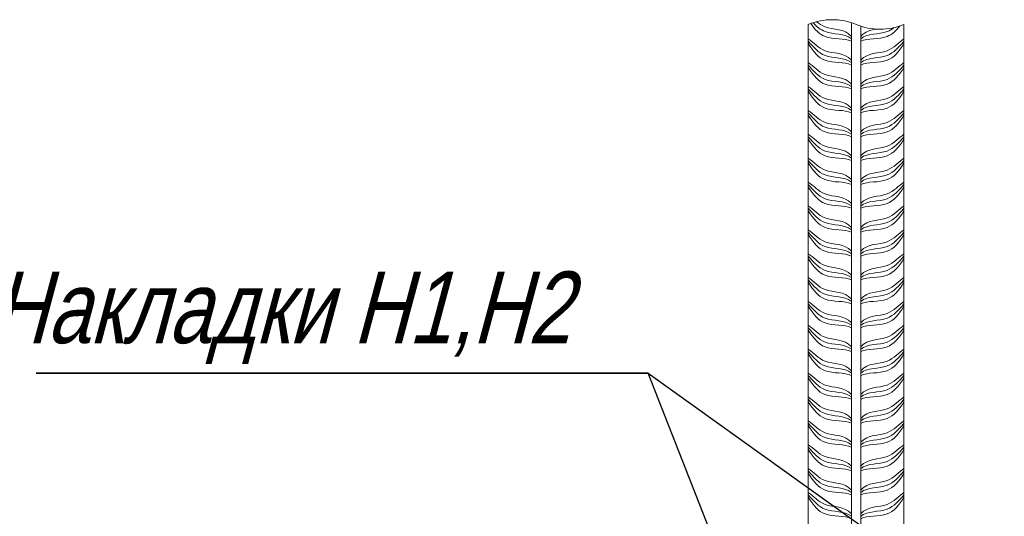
# Model space of a CAD drawing. Header units: millimetres. Extents: x -33345 to 4712671, y -3392 to 121473.
# Tile 481 of 656: x 2338406 to 2342181, y 82115 to 84021. Entities that reach past the tile are written whole.
import ezdxf

# ---------------------------------------------------------------- set-up
doc = ezdxf.new("R2010")
doc.units = ezdxf.units.MM
for name, color, linetype, lineweight in [('Lina', 7, 'Continuous', 20), ('АСО-Текст', 7, 'Continuous', 20), ('РАЗМЕРЫ', 172, 'Continuous', 13), ('Штриховая-АСО', 8, 'Continuous', 15)]:
    doc.layers.add(name, color=color, linetype=linetype, lineweight=lineweight)
doc.styles.add('RUSS', font='RUSS.shx', dxfattribs={"width": 0.8, "oblique": 15, "height": 250})

# ---------------------------------------------------------------- blocks, each defined once
blk = doc.blocks.new('asdfsad')
blk.add_line((1259486.9, -411710.2), (1259016.5, -410510.3))
blk.add_lwpolyline([(1256456.4, -410510.3), (1259016.5, -410510.3)], close=True)
blk.add_lwpolyline([(1259016.5, -410510.3), (1260364.4, -411476.2)])
at = {"layer": 'Lina'}
blk.add_lwpolyline([(1260086.9, -409050.2), (1260086.9, -413250.2), (1259686.9, -413250.2), (1259686.9, -409050.2)], dxfattribs=at)
at = {"layer": 'РАЗМЕРЫ', "linetype": 'Continuous'}
blk.add_lwpolyline([(1259686.9, -409050.2, -0.2), (1259886.9, -409050.2, 0.2), (1260086.9, -409050.2)], format="xyb", dxfattribs=at)
at = {"layer": 'Штриховая-АСО'}
blk.add_lwpolyline([(1259906.9, -409057.6), (1259906.9, -413250.2), (1259866.9, -413250.2), (1259866.9, -409042.8)], dxfattribs=at)
for points, knots in [([(1259697.1, -409046.2), (1259714.7, -409072.4), (1259760.5, -409118.8), (1259838.6, -409106), (1259866.9, -409120.2)], [0.747965, 0.747965, 0.747965, 0.747965, 4.609772, 10.310649, 10.310649, 10.310649, 10.310649]), ([(1259697.1, -409046.2), (1259714.7, -409072.4), (1259760.5, -409118.8), (1259838.6, -409106), (1259866.9, -409120.2)], [0.747965, 0.747965, 0.747965, 0.747965, 4.609772, 10.310649, 10.310649, 10.310649, 10.310649]), ([(1259706.7, -409042.9), (1259721.6, -409058.8), (1259766.1, -409097.8), (1259838.6, -409086), (1259866.9, -409110.2)], [1.444771, 1.444771, 1.444771, 1.444771, 4.609772, 10.310649, 10.310649, 10.310649, 10.310649]), ([(1259706.7, -409042.9), (1259721.6, -409058.8), (1259766.1, -409097.8), (1259838.6, -409086), (1259866.9, -409110.2)], [1.444771, 1.444771, 1.444771, 1.444771, 4.609772, 10.310649, 10.310649, 10.310649, 10.310649]), ([(1259721.5, -409038.6), (1259732.2, -409047.2), (1259774.5, -409076.5), (1259838.6, -409066), (1259866.9, -409100.2)], [2.467868, 2.467868, 2.467868, 2.467868, 4.609772, 10.310649, 10.310649, 10.310649, 10.310649]), ([(1259721.5, -409038.6), (1259732.2, -409047.2), (1259774.5, -409076.5), (1259838.6, -409066), (1259866.9, -409100.2)], [2.467868, 2.467868, 2.467868, 2.467868, 4.609772, 10.310649, 10.310649, 10.310649, 10.310649]), ([(1260069.3, -409056.8), (1260053.9, -409077.5), (1260009, -409118.1), (1259935.3, -409106), (1259906.9, -409120.2)], [1.290803, 1.290803, 1.290803, 1.290803, 4.609772, 10.310649, 10.310649, 10.310649, 10.310649]), ([(1260045.3, -409063.6), (1260036.6, -409070.5), (1259995.6, -409095.9), (1259935.3, -409086), (1259906.9, -409110.2)], [2.932325, 2.932325, 2.932325, 2.932325, 4.609772, 10.310649, 10.310649, 10.310649, 10.310649]), ([(1259686.9, -409110.2), (1259707.8, -409124.8), (1259754.3, -409179.8), (1259838.6, -409166), (1259866.9, -409200.2)], [0, 0, 0, 0, 4.609772, 10.310649, 10.310649, 10.310649, 10.310649]), ([(1259686.9, -409110.2), (1259707.8, -409124.8), (1259754.3, -409179.8), (1259838.6, -409166), (1259866.9, -409200.2)], [0, 0, 0, 0, 4.609772, 10.310649, 10.310649, 10.310649, 10.310649]), ([(1259686.9, -409120.2), (1259707.8, -409144.8), (1259754.3, -409199.8), (1259838.6, -409186), (1259866.9, -409210.2)], [0, 0, 0, 0, 4.609772, 10.310649, 10.310649, 10.310649, 10.310649]), ([(1259686.9, -409120.2), (1259707.8, -409144.8), (1259754.3, -409199.8), (1259838.6, -409186), (1259866.9, -409210.2)], [0, 0, 0, 0, 4.609772, 10.310649, 10.310649, 10.310649, 10.310649]), ([(1259686.9, -409130.2), (1259707.8, -409164.8), (1259754.3, -409219.8), (1259838.6, -409206), (1259866.9, -409220.2)], [0, 0, 0, 0, 4.609772, 10.310649, 10.310649, 10.310649, 10.310649]), ([(1259686.9, -409130.2), (1259707.8, -409164.8), (1259754.3, -409219.8), (1259838.6, -409206), (1259866.9, -409220.2)], [0, 0, 0, 0, 4.609772, 10.310649, 10.310649, 10.310649, 10.310649]), ([(1260086.9, -409110.2), (1260066.1, -409124.8), (1260019.5, -409179.8), (1259935.3, -409166), (1259906.9, -409200.2)], [0, 0, 0, 0, 4.609772, 10.310649, 10.310649, 10.310649, 10.310649]), ([(1260086.9, -409110.2), (1260066.1, -409124.8), (1260019.5, -409179.8), (1259935.3, -409166), (1259906.9, -409200.2)], [0, 0, 0, 0, 4.609772, 10.310649, 10.310649, 10.310649, 10.310649]), ([(1260086.9, -409120.2), (1260066.1, -409144.8), (1260019.5, -409199.8), (1259935.3, -409186), (1259906.9, -409210.2)], [0, 0, 0, 0, 4.609772, 10.310649, 10.310649, 10.310649, 10.310649]), ([(1260086.9, -409120.2), (1260066.1, -409144.8), (1260019.5, -409199.8), (1259935.3, -409186), (1259906.9, -409210.2)], [0, 0, 0, 0, 4.609772, 10.310649, 10.310649, 10.310649, 10.310649]), ([(1260086.9, -409130.2), (1260066.1, -409164.8), (1260019.5, -409219.8), (1259935.3, -409206), (1259906.9, -409220.2)], [0, 0, 0, 0, 4.609772, 10.310649, 10.310649, 10.310649, 10.310649]), ([(1260086.9, -409130.2), (1260066.1, -409164.8), (1260019.5, -409219.8), (1259935.3, -409206), (1259906.9, -409220.2)], [0, 0, 0, 0, 4.609772, 10.310649, 10.310649, 10.310649, 10.310649]), ([(1259686.9, -409210.2), (1259707.8, -409224.8), (1259754.3, -409279.8), (1259838.6, -409266), (1259866.9, -409300.2)], [0, 0, 0, 0, 4.609772, 10.310649, 10.310649, 10.310649, 10.310649]), ([(1259686.9, -409220.2), (1259707.8, -409244.8), (1259754.3, -409299.8), (1259838.6, -409286), (1259866.9, -409310.2)], [0, 0, 0, 0, 4.609772, 10.310649, 10.310649, 10.310649, 10.310649]), ([(1260086.9, -409210.2), (1260066.1, -409224.8), (1260019.5, -409279.8), (1259935.3, -409266), (1259906.9, -409300.2)], [0, 0, 0, 0, 4.609772, 10.310649, 10.310649, 10.310649, 10.310649]), ([(1260086.9, -409220.2), (1260066.1, -409244.8), (1260019.5, -409299.8), (1259935.3, -409286), (1259906.9, -409310.2)], [0, 0, 0, 0, 4.609772, 10.310649, 10.310649, 10.310649, 10.310649]), ([(1259686.9, -409230.2), (1259707.8, -409264.8), (1259754.3, -409319.8), (1259838.6, -409306), (1259866.9, -409320.2)], [0, 0, 0, 0, 4.609772, 10.310649, 10.310649, 10.310649, 10.310649]), ([(1260086.9, -409230.2), (1260066.1, -409264.8), (1260019.5, -409319.8), (1259935.3, -409306), (1259906.9, -409320.2)], [0, 0, 0, 0, 4.609772, 10.310649, 10.310649, 10.310649, 10.310649]), ([(1259686.9, -409310.2), (1259707.8, -409324.8), (1259754.3, -409379.8), (1259838.6, -409366), (1259866.9, -409400.2)], [0, 0, 0, 0, 4.609772, 10.310649, 10.310649, 10.310649, 10.310649]), ([(1259686.9, -409310.2), (1259707.8, -409324.8), (1259754.3, -409379.8), (1259838.6, -409366), (1259866.9, -409400.2)], [0, 0, 0, 0, 4.609772, 10.310649, 10.310649, 10.310649, 10.310649]), ([(1259686.9, -409320.2), (1259707.8, -409344.8), (1259754.3, -409399.8), (1259838.6, -409386), (1259866.9, -409410.2)], [0, 0, 0, 0, 4.609772, 10.310649, 10.310649, 10.310649, 10.310649]), ([(1259686.9, -409320.2), (1259707.8, -409344.8), (1259754.3, -409399.8), (1259838.6, -409386), (1259866.9, -409410.2)], [0, 0, 0, 0, 4.609772, 10.310649, 10.310649, 10.310649, 10.310649]), ([(1259686.9, -409330.2), (1259707.8, -409364.8), (1259754.3, -409419.8), (1259838.6, -409406), (1259866.9, -409420.2)], [0, 0, 0, 0, 4.609772, 10.310649, 10.310649, 10.310649, 10.310649]), ([(1259686.9, -409330.2), (1259707.8, -409364.8), (1259754.3, -409419.8), (1259838.6, -409406), (1259866.9, -409420.2)], [0, 0, 0, 0, 4.609772, 10.310649, 10.310649, 10.310649, 10.310649]), ([(1260086.9, -409310.2), (1260066.1, -409324.8), (1260019.5, -409379.8), (1259935.3, -409366), (1259906.9, -409400.2)], [0, 0, 0, 0, 4.609772, 10.310649, 10.310649, 10.310649, 10.310649]), ([(1260086.9, -409310.2), (1260066.1, -409324.8), (1260019.5, -409379.8), (1259935.3, -409366), (1259906.9, -409400.2)], [0, 0, 0, 0, 4.609772, 10.310649, 10.310649, 10.310649, 10.310649]), ([(1260086.9, -409320.2), (1260066.1, -409344.8), (1260019.5, -409399.8), (1259935.3, -409386), (1259906.9, -409410.2)], [0, 0, 0, 0, 4.609772, 10.310649, 10.310649, 10.310649, 10.310649]), ([(1260086.9, -409320.2), (1260066.1, -409344.8), (1260019.5, -409399.8), (1259935.3, -409386), (1259906.9, -409410.2)], [0, 0, 0, 0, 4.609772, 10.310649, 10.310649, 10.310649, 10.310649]), ([(1260086.9, -409330.2), (1260066.1, -409364.8), (1260019.5, -409419.8), (1259935.3, -409406), (1259906.9, -409420.2)], [0, 0, 0, 0, 4.609772, 10.310649, 10.310649, 10.310649, 10.310649]), ([(1260086.9, -409330.2), (1260066.1, -409364.8), (1260019.5, -409419.8), (1259935.3, -409406), (1259906.9, -409420.2)], [0, 0, 0, 0, 4.609772, 10.310649, 10.310649, 10.310649, 10.310649]), ([(1259686.9, -409410.2), (1259707.8, -409424.8), (1259754.3, -409479.8), (1259838.6, -409466), (1259866.9, -409500.2)], [0, 0, 0, 0, 4.609772, 10.310649, 10.310649, 10.310649, 10.310649]), ([(1259686.9, -409420.2), (1259707.8, -409444.8), (1259754.3, -409499.8), (1259838.6, -409486), (1259866.9, -409510.2)], [0, 0, 0, 0, 4.609772, 10.310649, 10.310649, 10.310649, 10.310649]), ([(1260086.9, -409410.2), (1260066.1, -409424.8), (1260019.5, -409479.8), (1259935.3, -409466), (1259906.9, -409500.2)], [0, 0, 0, 0, 4.609772, 10.310649, 10.310649, 10.310649, 10.310649]), ([(1260086.9, -409420.2), (1260066.1, -409444.8), (1260019.5, -409499.8), (1259935.3, -409486), (1259906.9, -409510.2)], [0, 0, 0, 0, 4.609772, 10.310649, 10.310649, 10.310649, 10.310649]), ([(1259686.9, -409430.2), (1259707.8, -409464.8), (1259754.3, -409519.8), (1259838.6, -409506), (1259866.9, -409520.2)], [0, 0, 0, 0, 4.609772, 10.310649, 10.310649, 10.310649, 10.310649]), ([(1260086.9, -409430.2), (1260066.1, -409464.8), (1260019.5, -409519.8), (1259935.3, -409506), (1259906.9, -409520.2)], [0, 0, 0, 0, 4.609772, 10.310649, 10.310649, 10.310649, 10.310649]), ([(1259686.9, -409510.2), (1259707.8, -409524.8), (1259754.3, -409579.8), (1259838.6, -409566), (1259866.9, -409600.2)], [0, 0, 0, 0, 4.609772, 10.310649, 10.310649, 10.310649, 10.310649]), ([(1259686.9, -409510.2), (1259707.8, -409524.8), (1259754.3, -409579.8), (1259838.6, -409566), (1259866.9, -409600.2)], [0, 0, 0, 0, 4.609772, 10.310649, 10.310649, 10.310649, 10.310649]), ([(1260086.9, -409510.2), (1260066.1, -409524.8), (1260019.5, -409579.8), (1259935.3, -409566), (1259906.9, -409600.2)], [0, 0, 0, 0, 4.609772, 10.310649, 10.310649, 10.310649, 10.310649]), ([(1260086.9, -409510.2), (1260066.1, -409524.8), (1260019.5, -409579.8), (1259935.3, -409566), (1259906.9, -409600.2)], [0, 0, 0, 0, 4.609772, 10.310649, 10.310649, 10.310649, 10.310649]), ([(1259686.9, -409520.2), (1259707.8, -409544.8), (1259754.3, -409599.8), (1259838.6, -409586), (1259866.9, -409610.2)], [0, 0, 0, 0, 4.609772, 10.310649, 10.310649, 10.310649, 10.310649]), ([(1259686.9, -409520.2), (1259707.8, -409544.8), (1259754.3, -409599.8), (1259838.6, -409586), (1259866.9, -409610.2)], [0, 0, 0, 0, 4.609772, 10.310649, 10.310649, 10.310649, 10.310649]), ([(1259686.9, -409530.2), (1259707.8, -409564.8), (1259754.3, -409619.8), (1259838.6, -409606), (1259866.9, -409620.2)], [0, 0, 0, 0, 4.609772, 10.310649, 10.310649, 10.310649, 10.310649]), ([(1259686.9, -409530.2), (1259707.8, -409564.8), (1259754.3, -409619.8), (1259838.6, -409606), (1259866.9, -409620.2)], [0, 0, 0, 0, 4.609772, 10.310649, 10.310649, 10.310649, 10.310649]), ([(1260086.9, -409520.2), (1260066.1, -409544.8), (1260019.5, -409599.8), (1259935.3, -409586), (1259906.9, -409610.2)], [0, 0, 0, 0, 4.609772, 10.310649, 10.310649, 10.310649, 10.310649]), ([(1260086.9, -409520.2), (1260066.1, -409544.8), (1260019.5, -409599.8), (1259935.3, -409586), (1259906.9, -409610.2)], [0, 0, 0, 0, 4.609772, 10.310649, 10.310649, 10.310649, 10.310649]), ([(1260086.9, -409530.2), (1260066.1, -409564.8), (1260019.5, -409619.8), (1259935.3, -409606), (1259906.9, -409620.2)], [0, 0, 0, 0, 4.609772, 10.310649, 10.310649, 10.310649, 10.310649]), ([(1260086.9, -409530.2), (1260066.1, -409564.8), (1260019.5, -409619.8), (1259935.3, -409606), (1259906.9, -409620.2)], [0, 0, 0, 0, 4.609772, 10.310649, 10.310649, 10.310649, 10.310649]), ([(1259686.9, -409610.2), (1259707.8, -409624.8), (1259754.3, -409679.8), (1259838.6, -409666), (1259866.9, -409700.2)], [0, 0, 0, 0, 4.609772, 10.310649, 10.310649, 10.310649, 10.310649]), ([(1259686.9, -409620.2), (1259707.8, -409644.8), (1259754.3, -409699.8), (1259838.6, -409686), (1259866.9, -409710.2)], [0, 0, 0, 0, 4.609772, 10.310649, 10.310649, 10.310649, 10.310649]), ([(1259686.9, -409630.2), (1259707.8, -409664.8), (1259754.3, -409719.8), (1259838.6, -409706), (1259866.9, -409720.2)], [0, 0, 0, 0, 4.609772, 10.310649, 10.310649, 10.310649, 10.310649]), ([(1260086.9, -409610.2), (1260066.1, -409624.8), (1260019.5, -409679.8), (1259935.3, -409666), (1259906.9, -409700.2)], [0, 0, 0, 0, 4.609772, 10.310649, 10.310649, 10.310649, 10.310649]), ([(1260086.9, -409620.2), (1260066.1, -409644.8), (1260019.5, -409699.8), (1259935.3, -409686), (1259906.9, -409710.2)], [0, 0, 0, 0, 4.609772, 10.310649, 10.310649, 10.310649, 10.310649]), ([(1260086.9, -409630.2), (1260066.1, -409664.8), (1260019.5, -409719.8), (1259935.3, -409706), (1259906.9, -409720.2)], [0, 0, 0, 0, 4.609772, 10.310649, 10.310649, 10.310649, 10.310649]), ([(1259686.9, -409710.2), (1259707.8, -409724.8), (1259754.3, -409779.8), (1259838.6, -409766), (1259866.9, -409800.2)], [0, 0, 0, 0, 4.609772, 10.310649, 10.310649, 10.310649, 10.310649]), ([(1259686.9, -409710.2), (1259707.8, -409724.8), (1259754.3, -409779.8), (1259838.6, -409766), (1259866.9, -409800.2)], [0, 0, 0, 0, 4.609772, 10.310649, 10.310649, 10.310649, 10.310649]), ([(1260086.9, -409710.2), (1260066.1, -409724.8), (1260019.5, -409779.8), (1259935.3, -409766), (1259906.9, -409800.2)], [0, 0, 0, 0, 4.609772, 10.310649, 10.310649, 10.310649, 10.310649]), ([(1260086.9, -409710.2), (1260066.1, -409724.8), (1260019.5, -409779.8), (1259935.3, -409766), (1259906.9, -409800.2)], [0, 0, 0, 0, 4.609772, 10.310649, 10.310649, 10.310649, 10.310649]), ([(1259686.9, -409720.2), (1259707.8, -409744.8), (1259754.3, -409799.8), (1259838.6, -409786), (1259866.9, -409810.2)], [0, 0, 0, 0, 4.609772, 10.310649, 10.310649, 10.310649, 10.310649]), ([(1259686.9, -409720.2), (1259707.8, -409744.8), (1259754.3, -409799.8), (1259838.6, -409786), (1259866.9, -409810.2)], [0, 0, 0, 0, 4.609772, 10.310649, 10.310649, 10.310649, 10.310649]), ([(1259686.9, -409730.2), (1259707.8, -409764.8), (1259754.3, -409819.8), (1259838.6, -409806), (1259866.9, -409820.2)], [0, 0, 0, 0, 4.609772, 10.310649, 10.310649, 10.310649, 10.310649]), ([(1259686.9, -409730.2), (1259707.8, -409764.8), (1259754.3, -409819.8), (1259838.6, -409806), (1259866.9, -409820.2)], [0, 0, 0, 0, 4.609772, 10.310649, 10.310649, 10.310649, 10.310649]), ([(1260086.9, -409720.2), (1260066.1, -409744.8), (1260019.5, -409799.8), (1259935.3, -409786), (1259906.9, -409810.2)], [0, 0, 0, 0, 4.609772, 10.310649, 10.310649, 10.310649, 10.310649]), ([(1260086.9, -409720.2), (1260066.1, -409744.8), (1260019.5, -409799.8), (1259935.3, -409786), (1259906.9, -409810.2)], [0, 0, 0, 0, 4.609772, 10.310649, 10.310649, 10.310649, 10.310649]), ([(1260086.9, -409730.2), (1260066.1, -409764.8), (1260019.5, -409819.8), (1259935.3, -409806), (1259906.9, -409820.2)], [0, 0, 0, 0, 4.609772, 10.310649, 10.310649, 10.310649, 10.310649]), ([(1260086.9, -409730.2), (1260066.1, -409764.8), (1260019.5, -409819.8), (1259935.3, -409806), (1259906.9, -409820.2)], [0, 0, 0, 0, 4.609772, 10.310649, 10.310649, 10.310649, 10.310649]), ([(1259686.9, -409810.2), (1259707.8, -409824.8), (1259754.3, -409879.8), (1259838.6, -409866), (1259866.9, -409900.2)], [0, 0, 0, 0, 4.609772, 10.310649, 10.310649, 10.310649, 10.310649]), ([(1259686.9, -409820.2), (1259707.8, -409844.8), (1259754.3, -409899.8), (1259838.6, -409886), (1259866.9, -409910.2)], [0, 0, 0, 0, 4.609772, 10.310649, 10.310649, 10.310649, 10.310649]), ([(1259686.9, -409830.2), (1259707.8, -409864.8), (1259754.3, -409919.8), (1259838.6, -409906), (1259866.9, -409920.2)], [0, 0, 0, 0, 4.609772, 10.310649, 10.310649, 10.310649, 10.310649]), ([(1260086.9, -409810.2), (1260066.1, -409824.8), (1260019.5, -409879.8), (1259935.3, -409866), (1259906.9, -409900.2)], [0, 0, 0, 0, 4.609772, 10.310649, 10.310649, 10.310649, 10.310649]), ([(1260086.9, -409820.2), (1260066.1, -409844.8), (1260019.5, -409899.8), (1259935.3, -409886), (1259906.9, -409910.2)], [0, 0, 0, 0, 4.609772, 10.310649, 10.310649, 10.310649, 10.310649]), ([(1260086.9, -409830.2), (1260066.1, -409864.8), (1260019.5, -409919.8), (1259935.3, -409906), (1259906.9, -409920.2)], [0, 0, 0, 0, 4.609772, 10.310649, 10.310649, 10.310649, 10.310649]), ([(1259686.9, -409910.2), (1259707.8, -409924.8), (1259754.3, -409979.8), (1259838.6, -409966), (1259866.9, -410000.2)], [0, 0, 0, 0, 4.609772, 10.310649, 10.310649, 10.310649, 10.310649]), ([(1259686.9, -409910.2), (1259707.8, -409924.8), (1259754.3, -409979.8), (1259838.6, -409966), (1259866.9, -410000.2)], [0, 0, 0, 0, 4.609772, 10.310649, 10.310649, 10.310649, 10.310649]), ([(1259686.9, -409920.2), (1259707.8, -409944.8), (1259754.3, -409999.8), (1259838.6, -409986), (1259866.9, -410010.2)], [0, 0, 0, 0, 4.609772, 10.310649, 10.310649, 10.310649, 10.310649]), ([(1259686.9, -409920.2), (1259707.8, -409944.8), (1259754.3, -409999.8), (1259838.6, -409986), (1259866.9, -410010.2)], [0, 0, 0, 0, 4.609772, 10.310649, 10.310649, 10.310649, 10.310649]), ([(1260086.9, -409910.2), (1260066.1, -409924.8), (1260019.5, -409979.8), (1259935.3, -409966), (1259906.9, -410000.2)], [0, 0, 0, 0, 4.609772, 10.310649, 10.310649, 10.310649, 10.310649]), ([(1260086.9, -409910.2), (1260066.1, -409924.8), (1260019.5, -409979.8), (1259935.3, -409966), (1259906.9, -410000.2)], [0, 0, 0, 0, 4.609772, 10.310649, 10.310649, 10.310649, 10.310649]), ([(1260086.9, -409920.2), (1260066.1, -409944.8), (1260019.5, -409999.8), (1259935.3, -409986), (1259906.9, -410010.2)], [0, 0, 0, 0, 4.609772, 10.310649, 10.310649, 10.310649, 10.310649]), ([(1260086.9, -409920.2), (1260066.1, -409944.8), (1260019.5, -409999.8), (1259935.3, -409986), (1259906.9, -410010.2)], [0, 0, 0, 0, 4.609772, 10.310649, 10.310649, 10.310649, 10.310649]), ([(1259686.9, -409930.2), (1259707.8, -409964.8), (1259754.3, -410019.8), (1259838.6, -410006), (1259866.9, -410020.2)], [0, 0, 0, 0, 4.609772, 10.310649, 10.310649, 10.310649, 10.310649]), ([(1259686.9, -409930.2), (1259707.8, -409964.8), (1259754.3, -410019.8), (1259838.6, -410006), (1259866.9, -410020.2)], [0, 0, 0, 0, 4.609772, 10.310649, 10.310649, 10.310649, 10.310649]), ([(1260086.9, -409930.2), (1260066.1, -409964.8), (1260019.5, -410019.8), (1259935.3, -410006), (1259906.9, -410020.2)], [0, 0, 0, 0, 4.609772, 10.310649, 10.310649, 10.310649, 10.310649]), ([(1260086.9, -409930.2), (1260066.1, -409964.8), (1260019.5, -410019.8), (1259935.3, -410006), (1259906.9, -410020.2)], [0, 0, 0, 0, 4.609772, 10.310649, 10.310649, 10.310649, 10.310649]), ([(1259686.9, -410010.2), (1259707.8, -410024.8), (1259754.3, -410079.8), (1259838.6, -410066), (1259866.9, -410100.2)], [0, 0, 0, 0, 4.609772, 10.310649, 10.310649, 10.310649, 10.310649]), ([(1259686.9, -410020.2), (1259707.8, -410044.8), (1259754.3, -410099.8), (1259838.6, -410086), (1259866.9, -410110.2)], [0, 0, 0, 0, 4.609772, 10.310649, 10.310649, 10.310649, 10.310649]), ([(1259686.9, -410030.2), (1259707.8, -410064.8), (1259754.3, -410119.8), (1259838.6, -410106), (1259866.9, -410120.2)], [0, 0, 0, 0, 4.609772, 10.310649, 10.310649, 10.310649, 10.310649]), ([(1260086.9, -410010.2), (1260066.1, -410024.8), (1260019.5, -410079.8), (1259935.3, -410066), (1259906.9, -410100.2)], [0, 0, 0, 0, 4.609772, 10.310649, 10.310649, 10.310649, 10.310649]), ([(1260086.9, -410020.2), (1260066.1, -410044.8), (1260019.5, -410099.8), (1259935.3, -410086), (1259906.9, -410110.2)], [0, 0, 0, 0, 4.609772, 10.310649, 10.310649, 10.310649, 10.310649]), ([(1260086.9, -410030.2), (1260066.1, -410064.8), (1260019.5, -410119.8), (1259935.3, -410106), (1259906.9, -410120.2)], [0, 0, 0, 0, 4.609772, 10.310649, 10.310649, 10.310649, 10.310649]), ([(1259686.9, -410110.2), (1259707.8, -410124.8), (1259754.3, -410179.8), (1259838.6, -410166), (1259866.9, -410200.2)], [0, 0, 0, 0, 4.609772, 10.310649, 10.310649, 10.310649, 10.310649]), ([(1259686.9, -410110.2), (1259707.8, -410124.8), (1259754.3, -410179.8), (1259838.6, -410166), (1259866.9, -410200.2)], [0, 0, 0, 0, 4.609772, 10.310649, 10.310649, 10.310649, 10.310649]), ([(1259686.9, -410120.2), (1259707.8, -410144.8), (1259754.3, -410199.8), (1259838.6, -410186), (1259866.9, -410210.2)], [0, 0, 0, 0, 4.609772, 10.310649, 10.310649, 10.310649, 10.310649]), ([(1259686.9, -410120.2), (1259707.8, -410144.8), (1259754.3, -410199.8), (1259838.6, -410186), (1259866.9, -410210.2)], [0, 0, 0, 0, 4.609772, 10.310649, 10.310649, 10.310649, 10.310649]), ([(1260086.9, -410110.2), (1260066.1, -410124.8), (1260019.5, -410179.8), (1259935.3, -410166), (1259906.9, -410200.2)], [0, 0, 0, 0, 4.609772, 10.310649, 10.310649, 10.310649, 10.310649]), ([(1260086.9, -410110.2), (1260066.1, -410124.8), (1260019.5, -410179.8), (1259935.3, -410166), (1259906.9, -410200.2)], [0, 0, 0, 0, 4.609772, 10.310649, 10.310649, 10.310649, 10.310649]), ([(1260086.9, -410120.2), (1260066.1, -410144.8), (1260019.5, -410199.8), (1259935.3, -410186), (1259906.9, -410210.2)], [0, 0, 0, 0, 4.609772, 10.310649, 10.310649, 10.310649, 10.310649]), ([(1260086.9, -410120.2), (1260066.1, -410144.8), (1260019.5, -410199.8), (1259935.3, -410186), (1259906.9, -410210.2)], [0, 0, 0, 0, 4.609772, 10.310649, 10.310649, 10.310649, 10.310649]), ([(1259686.9, -410130.2), (1259707.8, -410164.8), (1259754.3, -410219.8), (1259838.6, -410206), (1259866.9, -410220.2)], [0, 0, 0, 0, 4.609772, 10.310649, 10.310649, 10.310649, 10.310649]), ([(1259686.9, -410130.2), (1259707.8, -410164.8), (1259754.3, -410219.8), (1259838.6, -410206), (1259866.9, -410220.2)], [0, 0, 0, 0, 4.609772, 10.310649, 10.310649, 10.310649, 10.310649]), ([(1260086.9, -410130.2), (1260066.1, -410164.8), (1260019.5, -410219.8), (1259935.3, -410206), (1259906.9, -410220.2)], [0, 0, 0, 0, 4.609772, 10.310649, 10.310649, 10.310649, 10.310649]), ([(1260086.9, -410130.2), (1260066.1, -410164.8), (1260019.5, -410219.8), (1259935.3, -410206), (1259906.9, -410220.2)], [0, 0, 0, 0, 4.609772, 10.310649, 10.310649, 10.310649, 10.310649]), ([(1259686.9, -410210.2), (1259707.8, -410224.8), (1259754.3, -410279.8), (1259838.6, -410266), (1259866.9, -410300.2)], [0, 0, 0, 0, 4.609772, 10.310649, 10.310649, 10.310649, 10.310649]), ([(1260086.9, -410210.2), (1260066.1, -410224.8), (1260019.5, -410279.8), (1259935.3, -410266), (1259906.9, -410300.2)], [0, 0, 0, 0, 4.609772, 10.310649, 10.310649, 10.310649, 10.310649]), ([(1259686.9, -410220.2), (1259707.8, -410244.8), (1259754.3, -410299.8), (1259838.6, -410286), (1259866.9, -410310.2)], [0, 0, 0, 0, 4.609772, 10.310649, 10.310649, 10.310649, 10.310649]), ([(1259686.9, -410230.2), (1259707.8, -410264.8), (1259754.3, -410319.8), (1259838.6, -410306), (1259866.9, -410320.2)], [0, 0, 0, 0, 4.609772, 10.310649, 10.310649, 10.310649, 10.310649]), ([(1260086.9, -410220.2), (1260066.1, -410244.8), (1260019.5, -410299.8), (1259935.3, -410286), (1259906.9, -410310.2)], [0, 0, 0, 0, 4.609772, 10.310649, 10.310649, 10.310649, 10.310649]), ([(1260086.9, -410230.2), (1260066.1, -410264.8), (1260019.5, -410319.8), (1259935.3, -410306), (1259906.9, -410320.2)], [0, 0, 0, 0, 4.609772, 10.310649, 10.310649, 10.310649, 10.310649]), ([(1259686.9, -410310.2), (1259707.8, -410324.8), (1259754.3, -410379.8), (1259838.6, -410366), (1259866.9, -410400.2)], [0, 0, 0, 0, 4.609772, 10.310649, 10.310649, 10.310649, 10.310649]), ([(1259686.9, -410310.2), (1259707.8, -410324.8), (1259754.3, -410379.8), (1259838.6, -410366), (1259866.9, -410400.2)], [0, 0, 0, 0, 4.609772, 10.310649, 10.310649, 10.310649, 10.310649]), ([(1259686.9, -410320.2), (1259707.8, -410344.8), (1259754.3, -410399.8), (1259838.6, -410386), (1259866.9, -410410.2)], [0, 0, 0, 0, 4.609772, 10.310649, 10.310649, 10.310649, 10.310649]), ([(1259686.9, -410320.2), (1259707.8, -410344.8), (1259754.3, -410399.8), (1259838.6, -410386), (1259866.9, -410410.2)], [0, 0, 0, 0, 4.609772, 10.310649, 10.310649, 10.310649, 10.310649]), ([(1259686.9, -410330.2), (1259707.8, -410364.8), (1259754.3, -410419.8), (1259838.6, -410406), (1259866.9, -410420.2)], [0, 0, 0, 0, 4.609772, 10.310649, 10.310649, 10.310649, 10.310649]), ([(1259686.9, -410330.2), (1259707.8, -410364.8), (1259754.3, -410419.8), (1259838.6, -410406), (1259866.9, -410420.2)], [0, 0, 0, 0, 4.609772, 10.310649, 10.310649, 10.310649, 10.310649]), ([(1260086.9, -410310.2), (1260066.1, -410324.8), (1260019.5, -410379.8), (1259935.3, -410366), (1259906.9, -410400.2)], [0, 0, 0, 0, 4.609772, 10.310649, 10.310649, 10.310649, 10.310649]), ([(1260086.9, -410310.2), (1260066.1, -410324.8), (1260019.5, -410379.8), (1259935.3, -410366), (1259906.9, -410400.2)], [0, 0, 0, 0, 4.609772, 10.310649, 10.310649, 10.310649, 10.310649]), ([(1260086.9, -410320.2), (1260066.1, -410344.8), (1260019.5, -410399.8), (1259935.3, -410386), (1259906.9, -410410.2)], [0, 0, 0, 0, 4.609772, 10.310649, 10.310649, 10.310649, 10.310649]), ([(1260086.9, -410320.2), (1260066.1, -410344.8), (1260019.5, -410399.8), (1259935.3, -410386), (1259906.9, -410410.2)], [0, 0, 0, 0, 4.609772, 10.310649, 10.310649, 10.310649, 10.310649]), ([(1260086.9, -410330.2), (1260066.1, -410364.8), (1260019.5, -410419.8), (1259935.3, -410406), (1259906.9, -410420.2)], [0, 0, 0, 0, 4.609772, 10.310649, 10.310649, 10.310649, 10.310649]), ([(1260086.9, -410330.2), (1260066.1, -410364.8), (1260019.5, -410419.8), (1259935.3, -410406), (1259906.9, -410420.2)], [0, 0, 0, 0, 4.609772, 10.310649, 10.310649, 10.310649, 10.310649]), ([(1259686.9, -410410.2), (1259707.8, -410424.8), (1259754.3, -410479.8), (1259838.6, -410466), (1259866.9, -410500.2)], [0, 0, 0, 0, 4.609772, 10.310649, 10.310649, 10.310649, 10.310649]), ([(1260086.9, -410410.2), (1260066.1, -410424.8), (1260019.5, -410479.8), (1259935.3, -410466), (1259906.9, -410500.2)], [0, 0, 0, 0, 4.609772, 10.310649, 10.310649, 10.310649, 10.310649]), ([(1259686.9, -410420.2), (1259707.8, -410444.8), (1259754.3, -410499.8), (1259838.6, -410486), (1259866.9, -410510.2)], [0, 0, 0, 0, 4.609772, 10.310649, 10.310649, 10.310649, 10.310649]), ([(1259686.9, -410430.2), (1259707.8, -410464.8), (1259754.3, -410519.8), (1259838.6, -410506), (1259866.9, -410520.2)], [0, 0, 0, 0, 4.609772, 10.310649, 10.310649, 10.310649, 10.310649]), ([(1260086.9, -410420.2), (1260066.1, -410444.8), (1260019.5, -410499.8), (1259935.3, -410486), (1259906.9, -410510.2)], [0, 0, 0, 0, 4.609772, 10.310649, 10.310649, 10.310649, 10.310649]), ([(1260086.9, -410430.2), (1260066.1, -410464.8), (1260019.5, -410519.8), (1259935.3, -410506), (1259906.9, -410520.2)], [0, 0, 0, 0, 4.609772, 10.310649, 10.310649, 10.310649, 10.310649]), ([(1259686.9, -410510.2), (1259707.8, -410524.8), (1259754.3, -410579.8), (1259838.6, -410566), (1259866.9, -410600.2)], [0, 0, 0, 0, 4.609772, 10.310649, 10.310649, 10.310649, 10.310649]), ([(1259686.9, -410510.2), (1259707.8, -410524.8), (1259754.3, -410579.8), (1259838.6, -410566), (1259866.9, -410600.2)], [0, 0, 0, 0, 4.609772, 10.310649, 10.310649, 10.310649, 10.310649]), ([(1259686.9, -410520.2), (1259707.8, -410544.8), (1259754.3, -410599.8), (1259838.6, -410586), (1259866.9, -410610.2)], [0, 0, 0, 0, 4.609772, 10.310649, 10.310649, 10.310649, 10.310649]), ([(1259686.9, -410520.2), (1259707.8, -410544.8), (1259754.3, -410599.8), (1259838.6, -410586), (1259866.9, -410610.2)], [0, 0, 0, 0, 4.609772, 10.310649, 10.310649, 10.310649, 10.310649]), ([(1259686.9, -410530.2), (1259707.8, -410564.8), (1259754.3, -410619.8), (1259838.6, -410606), (1259866.9, -410620.2)], [0, 0, 0, 0, 4.609772, 10.310649, 10.310649, 10.310649, 10.310649]), ([(1259686.9, -410530.2), (1259707.8, -410564.8), (1259754.3, -410619.8), (1259838.6, -410606), (1259866.9, -410620.2)], [0, 0, 0, 0, 4.609772, 10.310649, 10.310649, 10.310649, 10.310649]), ([(1260086.9, -410510.2), (1260066.1, -410524.8), (1260019.5, -410579.8), (1259935.3, -410566), (1259906.9, -410600.2)], [0, 0, 0, 0, 4.609772, 10.310649, 10.310649, 10.310649, 10.310649]), ([(1260086.9, -410510.2), (1260066.1, -410524.8), (1260019.5, -410579.8), (1259935.3, -410566), (1259906.9, -410600.2)], [0, 0, 0, 0, 4.609772, 10.310649, 10.310649, 10.310649, 10.310649]), ([(1260086.9, -410520.2), (1260066.1, -410544.8), (1260019.5, -410599.8), (1259935.3, -410586), (1259906.9, -410610.2)], [0, 0, 0, 0, 4.609772, 10.310649, 10.310649, 10.310649, 10.310649]), ([(1260086.9, -410520.2), (1260066.1, -410544.8), (1260019.5, -410599.8), (1259935.3, -410586), (1259906.9, -410610.2)], [0, 0, 0, 0, 4.609772, 10.310649, 10.310649, 10.310649, 10.310649]), ([(1260086.9, -410530.2), (1260066.1, -410564.8), (1260019.5, -410619.8), (1259935.3, -410606), (1259906.9, -410620.2)], [0, 0, 0, 0, 4.609772, 10.310649, 10.310649, 10.310649, 10.310649]), ([(1260086.9, -410530.2), (1260066.1, -410564.8), (1260019.5, -410619.8), (1259935.3, -410606), (1259906.9, -410620.2)], [0, 0, 0, 0, 4.609772, 10.310649, 10.310649, 10.310649, 10.310649]), ([(1259686.9, -410610.2), (1259707.8, -410624.8), (1259754.3, -410679.8), (1259838.6, -410666), (1259866.9, -410700.2)], [0, 0, 0, 0, 4.609772, 10.310649, 10.310649, 10.310649, 10.310649]), ([(1259686.9, -410620.2), (1259707.8, -410644.8), (1259754.3, -410699.8), (1259838.6, -410686), (1259866.9, -410710.2)], [0, 0, 0, 0, 4.609772, 10.310649, 10.310649, 10.310649, 10.310649]), ([(1260086.9, -410610.2), (1260066.1, -410624.8), (1260019.5, -410679.8), (1259935.3, -410666), (1259906.9, -410700.2)], [0, 0, 0, 0, 4.609772, 10.310649, 10.310649, 10.310649, 10.310649]), ([(1260086.9, -410620.2), (1260066.1, -410644.8), (1260019.5, -410699.8), (1259935.3, -410686), (1259906.9, -410710.2)], [0, 0, 0, 0, 4.609772, 10.310649, 10.310649, 10.310649, 10.310649]), ([(1259686.9, -410630.2), (1259707.8, -410664.8), (1259754.3, -410719.8), (1259838.6, -410706), (1259866.9, -410720.2)], [0, 0, 0, 0, 4.609772, 10.310649, 10.310649, 10.310649, 10.310649]), ([(1260086.9, -410630.2), (1260066.1, -410664.8), (1260019.5, -410719.8), (1259935.3, -410706), (1259906.9, -410720.2)], [0, 0, 0, 0, 4.609772, 10.310649, 10.310649, 10.310649, 10.310649]), ([(1259686.9, -410710.2), (1259707.8, -410724.8), (1259754.3, -410779.8), (1259838.6, -410766), (1259866.9, -410800.2)], [0, 0, 0, 0, 4.609772, 10.310649, 10.310649, 10.310649, 10.310649]), ([(1259686.9, -410710.2), (1259707.8, -410724.8), (1259754.3, -410779.8), (1259838.6, -410766), (1259866.9, -410800.2)], [0, 0, 0, 0, 4.609772, 10.310649, 10.310649, 10.310649, 10.310649]), ([(1259686.9, -410720.2), (1259707.8, -410744.8), (1259754.3, -410799.8), (1259838.6, -410786), (1259866.9, -410810.2)], [0, 0, 0, 0, 4.609772, 10.310649, 10.310649, 10.310649, 10.310649]), ([(1259686.9, -410720.2), (1259707.8, -410744.8), (1259754.3, -410799.8), (1259838.6, -410786), (1259866.9, -410810.2)], [0, 0, 0, 0, 4.609772, 10.310649, 10.310649, 10.310649, 10.310649]), ([(1259686.9, -410730.2), (1259707.8, -410764.8), (1259754.3, -410819.8), (1259838.6, -410806), (1259866.9, -410820.2)], [0, 0, 0, 0, 4.609772, 10.310649, 10.310649, 10.310649, 10.310649]), ([(1259686.9, -410730.2), (1259707.8, -410764.8), (1259754.3, -410819.8), (1259838.6, -410806), (1259866.9, -410820.2)], [0, 0, 0, 0, 4.609772, 10.310649, 10.310649, 10.310649, 10.310649]), ([(1260086.9, -410710.2), (1260066.1, -410724.8), (1260019.5, -410779.8), (1259935.3, -410766), (1259906.9, -410800.2)], [0, 0, 0, 0, 4.609772, 10.310649, 10.310649, 10.310649, 10.310649]), ([(1260086.9, -410710.2), (1260066.1, -410724.8), (1260019.5, -410779.8), (1259935.3, -410766), (1259906.9, -410800.2)], [0, 0, 0, 0, 4.609772, 10.310649, 10.310649, 10.310649, 10.310649]), ([(1260086.9, -410720.2), (1260066.1, -410744.8), (1260019.5, -410799.8), (1259935.3, -410786), (1259906.9, -410810.2)], [0, 0, 0, 0, 4.609772, 10.310649, 10.310649, 10.310649, 10.310649]), ([(1260086.9, -410720.2), (1260066.1, -410744.8), (1260019.5, -410799.8), (1259935.3, -410786), (1259906.9, -410810.2)], [0, 0, 0, 0, 4.609772, 10.310649, 10.310649, 10.310649, 10.310649]), ([(1260086.9, -410730.2), (1260066.1, -410764.8), (1260019.5, -410819.8), (1259935.3, -410806), (1259906.9, -410820.2)], [0, 0, 0, 0, 4.609772, 10.310649, 10.310649, 10.310649, 10.310649]), ([(1260086.9, -410730.2), (1260066.1, -410764.8), (1260019.5, -410819.8), (1259935.3, -410806), (1259906.9, -410820.2)], [0, 0, 0, 0, 4.609772, 10.310649, 10.310649, 10.310649, 10.310649]), ([(1259686.9, -410810.2), (1259707.8, -410824.8), (1259754.3, -410879.8), (1259838.6, -410866), (1259866.9, -410900.2)], [0, 0, 0, 0, 4.609772, 10.310649, 10.310649, 10.310649, 10.310649]), ([(1259686.9, -410820.2), (1259707.8, -410844.8), (1259754.3, -410899.8), (1259838.6, -410886), (1259866.9, -410910.2)], [0, 0, 0, 0, 4.609772, 10.310649, 10.310649, 10.310649, 10.310649]), ([(1260086.9, -410810.2), (1260066.1, -410824.8), (1260019.5, -410879.8), (1259935.3, -410866), (1259906.9, -410900.2)], [0, 0, 0, 0, 4.609772, 10.310649, 10.310649, 10.310649, 10.310649]), ([(1260086.9, -410820.2), (1260066.1, -410844.8), (1260019.5, -410899.8), (1259935.3, -410886), (1259906.9, -410910.2)], [0, 0, 0, 0, 4.609772, 10.310649, 10.310649, 10.310649, 10.310649]), ([(1259686.9, -410830.2), (1259707.8, -410864.8), (1259754.3, -410919.8), (1259838.6, -410906), (1259866.9, -410920.2)], [0, 0, 0, 0, 4.609772, 10.310649, 10.310649, 10.310649, 10.310649]), ([(1260086.9, -410830.2), (1260066.1, -410864.8), (1260019.5, -410919.8), (1259935.3, -410906), (1259906.9, -410920.2)], [0, 0, 0, 0, 4.609772, 10.310649, 10.310649, 10.310649, 10.310649]), ([(1259686.9, -410910.2), (1259707.8, -410924.8), (1259754.3, -410979.8), (1259838.6, -410966), (1259866.9, -411000.2)], [0, 0, 0, 0, 4.609772, 10.310649, 10.310649, 10.310649, 10.310649]), ([(1259686.9, -410910.2), (1259707.8, -410924.8), (1259754.3, -410979.8), (1259838.6, -410966), (1259866.9, -411000.2)], [0, 0, 0, 0, 4.609772, 10.310649, 10.310649, 10.310649, 10.310649]), ([(1260086.9, -410910.2), (1260066.1, -410924.8), (1260019.5, -410979.8), (1259935.3, -410966), (1259906.9, -411000.2)], [0, 0, 0, 0, 4.609772, 10.310649, 10.310649, 10.310649, 10.310649]), ([(1260086.9, -410910.2), (1260066.1, -410924.8), (1260019.5, -410979.8), (1259935.3, -410966), (1259906.9, -411000.2)], [0, 0, 0, 0, 4.609772, 10.310649, 10.310649, 10.310649, 10.310649]), ([(1259686.9, -410920.2), (1259707.8, -410944.8), (1259754.3, -410999.8), (1259838.6, -410986), (1259866.9, -411010.2)], [0, 0, 0, 0, 4.609772, 10.310649, 10.310649, 10.310649, 10.310649]), ([(1259686.9, -410920.2), (1259707.8, -410944.8), (1259754.3, -410999.8), (1259838.6, -410986), (1259866.9, -411010.2)], [0, 0, 0, 0, 4.609772, 10.310649, 10.310649, 10.310649, 10.310649]), ([(1259686.9, -410930.2), (1259707.8, -410964.8), (1259754.3, -411019.8), (1259838.6, -411006), (1259866.9, -411020.2)], [0, 0, 0, 0, 4.609772, 10.310649, 10.310649, 10.310649, 10.310649]), ([(1259686.9, -410930.2), (1259707.8, -410964.8), (1259754.3, -411019.8), (1259838.6, -411006), (1259866.9, -411020.2)], [0, 0, 0, 0, 4.609772, 10.310649, 10.310649, 10.310649, 10.310649]), ([(1260086.9, -410920.2), (1260066.1, -410944.8), (1260019.5, -410999.8), (1259935.3, -410986), (1259906.9, -411010.2)], [0, 0, 0, 0, 4.609772, 10.310649, 10.310649, 10.310649, 10.310649]), ([(1260086.9, -410920.2), (1260066.1, -410944.8), (1260019.5, -410999.8), (1259935.3, -410986), (1259906.9, -411010.2)], [0, 0, 0, 0, 4.609772, 10.310649, 10.310649, 10.310649, 10.310649]), ([(1260086.9, -410930.2), (1260066.1, -410964.8), (1260019.5, -411019.8), (1259935.3, -411006), (1259906.9, -411020.2)], [0, 0, 0, 0, 4.609772, 10.310649, 10.310649, 10.310649, 10.310649]), ([(1260086.9, -410930.2), (1260066.1, -410964.8), (1260019.5, -411019.8), (1259935.3, -411006), (1259906.9, -411020.2)], [0, 0, 0, 0, 4.609772, 10.310649, 10.310649, 10.310649, 10.310649]), ([(1259686.9, -411010.2), (1259707.8, -411024.8), (1259754.3, -411079.8), (1259838.6, -411066), (1259866.9, -411100.2)], [0, 0, 0, 0, 4.609772, 10.310649, 10.310649, 10.310649, 10.310649]), ([(1259686.9, -411020.2), (1259707.8, -411044.8), (1259754.3, -411099.8), (1259838.6, -411086), (1259866.9, -411110.2)], [0, 0, 0, 0, 4.609772, 10.310649, 10.310649, 10.310649, 10.310649]), ([(1259686.9, -411030.2), (1259707.8, -411064.8), (1259754.3, -411119.8), (1259838.6, -411106), (1259866.9, -411120.2)], [0, 0, 0, 0, 4.609772, 10.310649, 10.310649, 10.310649, 10.310649]), ([(1260086.9, -411010.2), (1260066.1, -411024.8), (1260019.5, -411079.8), (1259935.3, -411066), (1259906.9, -411100.2)], [0, 0, 0, 0, 4.609772, 10.310649, 10.310649, 10.310649, 10.310649]), ([(1260086.9, -411020.2), (1260066.1, -411044.8), (1260019.5, -411099.8), (1259935.3, -411086), (1259906.9, -411110.2)], [0, 0, 0, 0, 4.609772, 10.310649, 10.310649, 10.310649, 10.310649]), ([(1260086.9, -411030.2), (1260066.1, -411064.8), (1260019.5, -411119.8), (1259935.3, -411106), (1259906.9, -411120.2)], [0, 0, 0, 0, 4.609772, 10.310649, 10.310649, 10.310649, 10.310649])]:
    blk.add_open_spline(points, degree=3, knots=knots, dxfattribs=at)
blk.add_open_spline([(1259973.4, -409069.9), (1259949, -409073.9), (1259924.5, -409079.1), (1259906.9, -409100.2)], degree=3, dxfattribs=at)
at = {"layer": 'АСО-Текст', "insert": (1255520.7, -410085.1), "char_height": 300, "width": 4488.273, "attachment_point": 1, "style": 'RUSS'}
blk.add_mtext('\\pi747.65909;Накладки Н1,Н2', dxfattribs=at)

msp = doc.modelspace()

# ---------------------------------------------------------------- block references
at = {"lineweight": 25, "xscale": 0.9162906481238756, "yscale": 0.9162906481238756, "zscale": 0.9162906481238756}
for p in [(1061190.092, 458811.149, 1359241.5), (1103190.092, 458811.149, 1359241.5), (1145190.092, 458811.149, 1359241.5), (1187190.092, 458811.149, 1359241.5)]:
    msp.add_blockref('asdfsad', p, dxfattribs=at)

doc.saveas('drawing.dxf')
